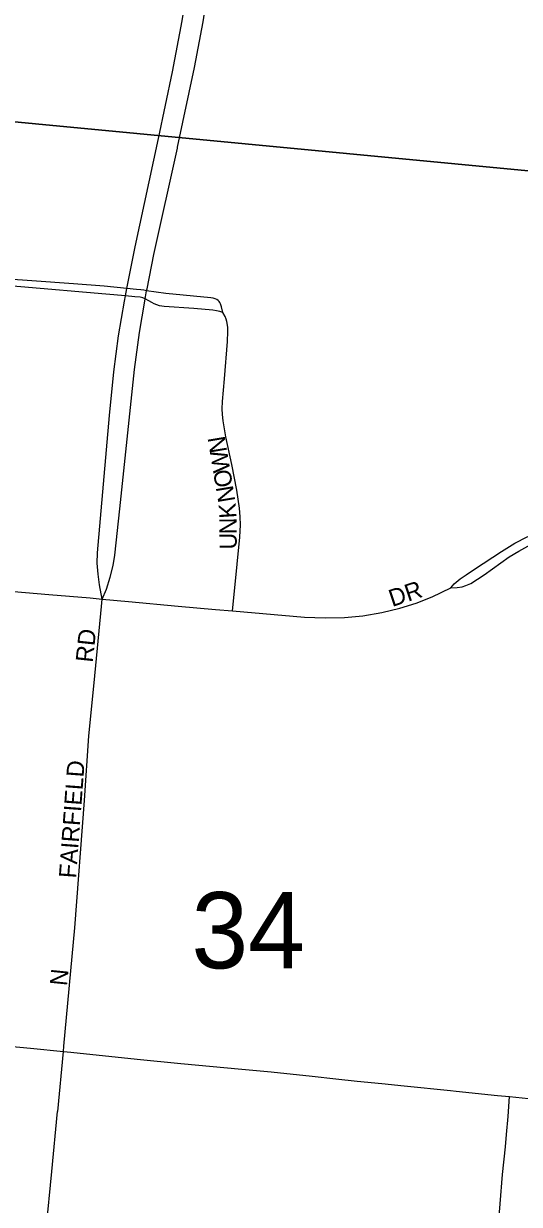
# Model space of a CAD drawing. Extents: x 1410790 to 1770854, y 448063 to 770588.
# Drawn here: x 1531514 to 1532952, y 642620 to 646042 of the extents above; entities that cross this region are included whole.
import ezdxf

# ---------------------------------------------------------------- set-up
doc = ezdxf.new("R2010")
doc.units = 0
for name, color, linetype in [('GM_X_City_Street', 7, 'Continuous'), ('GM_X_City_Street_Text', 7, 'Continuous'), ('GM_X_Section', 7, 'Continuous'), ('GM_X_Section_Text', 7, 'Continuous')]:
    doc.layers.add(name, color=color, linetype=linetype)

msp = doc.modelspace()

# ---------------------------------------------------------------- linework, layer by layer
at = {"layer": 'GM_X_City_Street'}
for points in [[(1531813.9, 645274.8), (1531838, 645395.2), (1531905.3, 645709.7), (1531946.1, 645902.4), (1531974.4, 646050.8), (1531988.5, 646139.7), (1531997.2, 646200.1)], [(1531960.2, 645680.9), (1531960.9, 645684), (1532009.5, 645915.1), (1532034.8, 646047.2), (1532056.2, 646188.5), (1532056.2, 646189.1)], [(1531871.1, 645268.2), (1531872.2, 645273.7), (1531892.2, 645373.2), (1531960.2, 645680.9)], [(1531813.9, 645274.8), (1531747.5, 645281.2), (1531659.3, 645288), (1531538.4, 645297.2), (1531399.8, 645306.4), (1531314.9, 645313.6), (1531295.9, 645312.6), (1531280.7, 645310.4), (1531265.6, 645306.1)], [(1531809.5, 645253), (1531752.3, 645258.5), (1531505.9, 645279.4), (1531313.6, 645295.2), (1531295.9, 645297.5), (1531279.9, 645301.4), (1531265.6, 645306.1)], [(1531742.4, 644374.7), (1531734.3, 644416.1), (1531730.1, 644447.1), (1531727.6, 644478.8), (1531728.8, 644508.6), (1531763.5, 644906.2), (1531775.9, 645033.5), (1531789.6, 645137.5), (1531806.5, 645237.6), (1531809.5, 645253)], [(1531809.5, 645253), (1531813.9, 645274.8)], [(1531836.9, 645250.2), (1531809.5, 645253)], [(1531841.9, 645271.9), (1531813.9, 645274.8)], [(1531871.1, 645268.2), (1531863.2, 645269.3), (1531854, 645270.6), (1531841.9, 645271.9)], [(1531866.9, 645244.3), (1531871.1, 645268.2)], [(1532092.2, 645205.3), (1532088.6, 645221.3), (1532085.5, 645229.8), (1532083.4, 645233.7), (1532081.5, 645236.8), (1532078.6, 645240), (1532074.3, 645242.7), (1532069.6, 645245.1), (1532064, 645246.8), (1532057.7, 645247.7), (1531926.3, 645260.1), (1531871.1, 645268.2)], [(1531742.4, 644374.7), (1531754.8, 644403.6), (1531765.6, 644437.5), (1531774, 644472.1), (1531779, 644501.8), (1531792.9, 644635.7), (1531836.3, 645040.2), (1531850.6, 645147.5), (1531865.9, 645238), (1531866.9, 645244.3)], [(1531866.9, 645244.3), (1531859.8, 645247.7), (1531851.9, 645249.3), (1531836.9, 645250.2)], [(1532092.2, 645205.3), (1532083.4, 645208.2), (1532073.2, 645210.3), (1532062.7, 645211.5), (1532007.8, 645216.4), (1531921.6, 645222.2), (1531908.2, 645224.5), (1531900.9, 645226.9), (1531893, 645230.1), (1531886.3, 645233.8), (1531877.8, 645238.8), (1531866.9, 645244.3)], [(1532120.2, 644340.2), (1532125.8, 644397.5), (1532141.2, 644554.2), (1532142.9, 644589.9), (1532142.3, 644612.5), (1532140, 644638.3), (1532132.3, 644690), (1532118.1, 644764.1), (1532101.1, 644844.5), (1532093, 644891.3), (1532090.8, 644909.2), (1532089.9, 644925.7), (1532090.8, 644947.2), (1532097, 645012.7), (1532106, 645121.3), (1532106.9, 645150.3), (1532106.3, 645162.4), (1532104.1, 645178.6), (1532102.1, 645186), (1532098.9, 645193.2), (1532092.2, 645205.3)], [(1532753, 644406.7), (1532763.3, 644418.3), (1532779.9, 644432.8), (1532797.4, 644445), (1532821.9, 644460.7), (1532899.7, 644512.8), (1532938.8, 644536.9), (1532974.1, 644554.5), (1533010.8, 644568.5), (1533048.8, 644578.7), (1533090.9, 644585.8), (1533126.9, 644588.5), (1533163, 644588), (1533264, 644581.6), (1533349.7, 644572.6), (1533427.6, 644562.7), (1533462.9, 644555.7), (1533551.9, 644532.2), (1533599.6, 644520.2), (1533630.3, 644515.1)], [(1532753, 644406.7), (1532771.6, 644407.6), (1532786.3, 644410.4), (1532797.1, 644413.7), (1532811.5, 644419.6), (1532850.3, 644444.6), (1532922.2, 644496.5), (1532950.1, 644513.8), (1532976.3, 644527.4), (1533009.7, 644541), (1533041, 644550.4), (1533076.4, 644557.3), (1533118.9, 644560.8), (1533164.8, 644559.8), (1533357.8, 644543.6), (1533416.5, 644536.9), (1533455.1, 644529.6), (1533480.7, 644523.5), (1533572.5, 644498.7), (1533601.4, 644492.5), (1533627, 644488.3)], [(1531255.9, 644381.2), (1531256, 644381.3), (1531289.9, 644390.7), (1531334.1, 644398.7), (1531369.1, 644401.6), (1531410.8, 644401.1), (1531485.5, 644396.7), (1531587.2, 644387.9), (1531707.7, 644377.8), (1531742.4, 644374.7)], [(1532120.2, 644340.2), (1532328.8, 644322.2), (1532388.3, 644319.9), (1532444.7, 644321.2), (1532497.7, 644326.1), (1532553.4, 644335.5), (1532605.1, 644347.8), (1532652.7, 644362.7), (1532699.1, 644381.1), (1532753, 644406.7)], [(1531629.7, 643063.1), (1531631.2, 643078.5), (1531663.1, 643421.2), (1531691.1, 643790.7), (1531703.8, 643977.7), (1531718.8, 644131.7), (1531740.3, 644352.7), (1531742.4, 644374.7)], [(1531742.4, 644374.7), (1531818.1, 644367.8), (1531962.5, 644354), (1532070.5, 644344.5), (1532120.2, 644340.2)], [(1531183.8, 643106.1), (1531194.7, 643105.1), (1531357.8, 643089.6), (1531534.1, 643072.8), (1531629.7, 643063.1)], [(1531613.1, 642889.3), (1531629.7, 643063.1)], [(1531629.7, 643063.1), (1531651.3, 643061), (1531843.7, 643041.2), (1531970.2, 643028.9)], [(1531970.2, 643028.9), (1532147, 643011.8), (1532232.6, 643004.1), (1532351.3, 642991.5), (1532420, 642984.1), (1532481.3, 642977.5), (1532553, 642970.5), (1532618.2, 642963.6), (1532751.9, 642950.2), (1532768.2, 642948.5), (1532888.8, 642936), (1532923.6, 642932.4)], [(1532883.7, 642472.6), (1532886.4, 642504.7), (1532896.1, 642622), (1532903, 642706.3), (1532911.5, 642787.4), (1532914.7, 642823), (1532919.1, 642875.1), (1532921.4, 642904.3), (1532923.6, 642932.4)], [(1532923.6, 642932.4), (1532996.4, 642925), (1533025.9, 642922.1)], [(1531503.5, 641788.8), (1531535.1, 642130.2), (1531547.5, 642241.2), (1531579.6, 642547.6), (1531596.3, 642715.9), (1531613, 642888.9), (1531613.1, 642889.3)]]:
    msp.add_lwpolyline(points, dxfattribs=at)
at = {"layer": 'GM_X_Section'}
for points in [[(1535136.5, 650861.1), (1534609.1, 645459.7), (1529389.2, 645957.9), (1529818.7, 651249.1)], [(1534609.1, 645459.7), (1534160.3, 640098.2), (1528881.3, 640647.9), (1529389.2, 645957.9)]]:
    msp.add_lwpolyline(points, close=True, dxfattribs=at)

# ---------------------------------------------------------------- texts
at = {"layer": 'GM_X_City_Street_Text'}
for s, rotation, p in [('N', 99.4623, (1532104.8, 644802.3)), ('W', 99.4568, (1532114.2, 644745.9)), ('O', 99.4623, (1532121.4, 644702.5)), ('N', 99.4582, (1532128.6, 644659.1)), ('K', 93.7437, (1532132.1, 644609.8)), ('N', 90.1202, (1532132.3, 644562.3)), ('U', 90.1202, (1532132.4, 644518.3)), ('DR', 18.4365, (1532583.3, 644351.2)), ('RD', 83.9934, (1531714.7, 644189.3)), ('FAIRFIELD', 85.7646, (1531666.3, 643564.2)), ('N', 84.2916, (1531639.9, 643252))]:
    msp.add_text(s, height=50, rotation=rotation, dxfattribs=at).set_placement(p)
at = {"layer": 'GM_X_Section_Text'}
msp.add_text('34', height=221, rotation=0, dxfattribs=at).set_placement((1532001.1, 643304.2))

doc.saveas('drawing.dxf')
